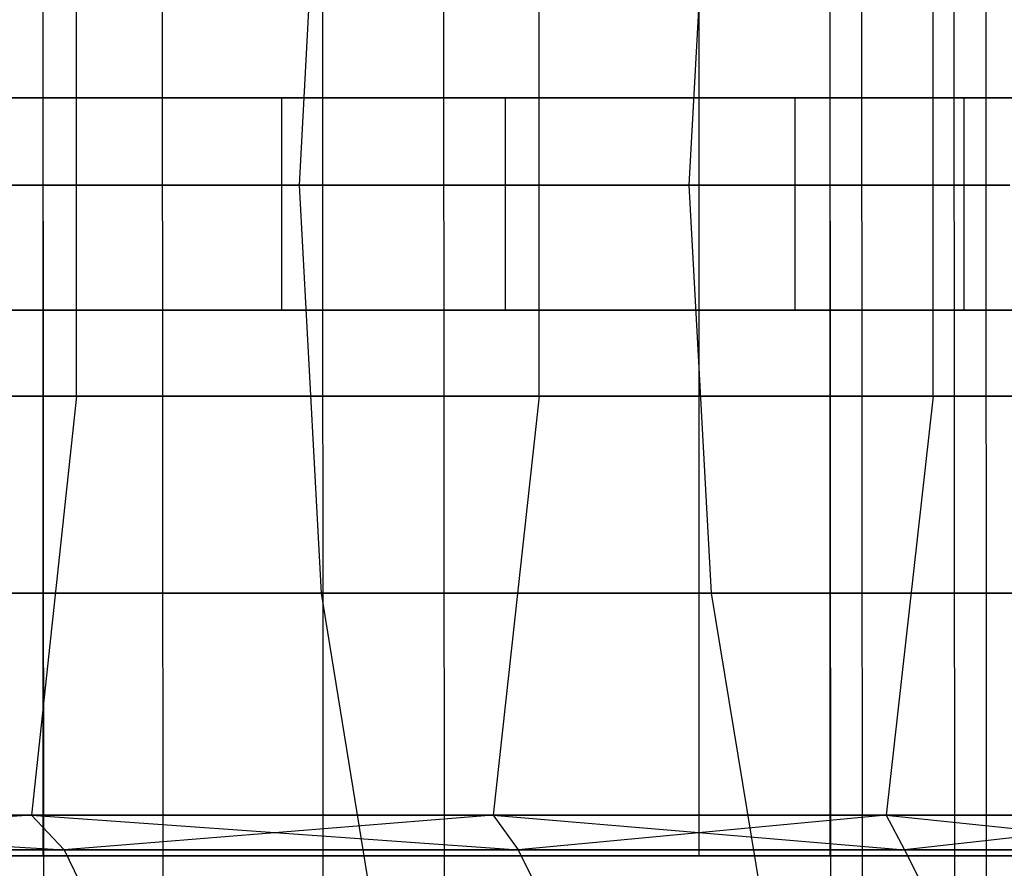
# Model space of a CAD drawing. Extents: x -172 to 172, y -29 to 28.
# Tile 891 of 914: x 150.46 to 157.41, y -4.69 to 1.3. Entities that reach past the tile are written whole.
import ezdxf

# ---------------------------------------------------------------- set-up
doc = ezdxf.new("R2010")
doc.units = 0
doc.header["$LTSCALE"] = 25.4
doc.layers.get('0').update_dxf_attribs({"linetype": 'CONTINUOUS'})

# ---------------------------------------------------------------- blocks, each defined once
blk = doc.blocks.new('RYFLO_AURA_STL')
at = {"color": 0}
for p, q in [((151.476, -7.3033, -1166.0692), (151.4663, 7.0967, -1166.0742)), ((151.476, -7.3033, -1166.0692), (151.4663, 7.0967, -1166.0742)), ((151.476, -7.3033, -1320.431), (151.4663, 7.0967, -1320.426)), ((151.476, -7.3033, -1320.431), (151.4663, 7.0967, -1320.426)), ((153.4614, -7.3033, -1170.0964), (153.4516, 7.0967, -1170.1011)), ((153.4614, -7.3033, -1170.0964), (153.4516, 7.0967, -1170.1011)), ((153.4614, -7.3033, -1316.4038), (153.4516, 7.0967, -1316.3992)), ((153.4614, -7.3033, -1316.4038), (153.4516, 7.0967, -1316.3992)), ((157.0646, -7.3033, -1178.1918), (157.0545, 7.0967, -1178.196)), ((157.0646, -7.3033, -1178.1918), (157.0545, 7.0967, -1178.196)), ((157.0646, -7.3033, -1308.3085), (157.0545, 7.0967, -1308.3042)), ((157.0646, -7.3033, -1308.3085), (157.0545, 7.0967, -1308.3042)), ((157.2898, -7.3033, -1178.738), (157.2796, 7.0967, -1178.7422)), ((157.2898, -7.3033, -1178.738), (157.2796, 7.0967, -1178.7422)), ((157.2898, -7.3033, -1307.7622), (157.2796, 7.0967, -1307.7581)), ((157.2898, -7.3033, -1307.7622), (157.2796, 7.0967, -1307.7581)), ((150.6205, 6.146, -1166.5051), (150.6289, -6.354, -1166.5009)), ((150.6205, 6.146, -1166.5051), (150.6289, -6.354, -1166.5009)), ((150.6205, 6.146, -1319.9951), (150.6289, -6.354, -1319.9994)), ((150.6205, 6.146, -1319.9951), (150.6289, -6.354, -1319.9994)), ((152.5947, 6.146, -1170.5096), (152.6032, -6.354, -1170.5055)), ((152.5947, 6.146, -1170.5096), (152.6032, -6.354, -1170.5055)), ((152.5947, 6.146, -1315.9906), (152.6032, -6.354, -1315.9948)), ((152.5947, 6.146, -1315.9906), (152.6032, -6.354, -1315.9948)), ((156.1775, 6.146, -1178.5593), (156.1863, -6.354, -1178.5557)), ((156.1775, 6.146, -1178.5593), (156.1863, -6.354, -1178.5557)), ((156.1775, 6.146, -1307.9409), (156.1863, -6.354, -1307.9446)), ((156.1775, 6.146, -1307.9409), (156.1863, -6.354, -1307.9446)), ((156.4014, 6.146, -1179.1024), (156.4102, -6.354, -1179.0989)), ((156.4014, 6.146, -1179.1024), (156.4102, -6.354, -1179.0989)), ((156.4014, 6.146, -1307.3978), (156.4102, -6.354, -1307.4014)), ((156.4014, 6.146, -1307.3978), (156.4102, -6.354, -1307.4014)), ((150.6247, 4.396, -1166.5031), (150.6247, -4.604, -1166.5031)), ((150.6247, 4.396, -1166.5031), (150.6247, -4.604, -1166.5031)), ((150.6247, 4.396, -1319.9972), (150.6247, -4.604, -1319.9972)), ((150.6247, 4.396, -1319.9972), (150.6247, -4.604, -1319.9972)), ((155.258, -4.604, -1178.9402), (155.258, 4.396, -1178.9402)), ((155.258, -4.604, -1178.9402), (155.258, 4.396, -1178.9402)), ((155.258, -4.604, -1307.5601), (155.258, 4.396, -1307.5601)), ((155.258, -4.604, -1307.5601), (155.258, 4.396, -1307.5601)), ((156.1819, 4.396, -1178.5575), (156.1819, -4.604, -1178.5575)), ((156.1819, 4.396, -1178.5575), (156.1819, -4.604, -1178.5575)), ((156.1819, 4.396, -1307.9427), (156.1819, -4.604, -1307.9427)), ((156.1819, 4.396, -1307.9427), (156.1819, -4.604, -1307.9427)), ((152.437, 0.133, -1189.9102), (152.5913, 3.0149, -1189.8561)), ((152.437, 0.133, -1189.9102), (152.5913, 3.0149, -1189.8561)), ((152.437, 0.133, -1296.5901), (152.5913, 3.0149, -1296.6442)), ((152.437, 0.133, -1296.5901), (152.5913, 3.0149, -1296.6442)), ((155.188, 0.133, -1198.5413), (155.3451, 3.0149, -1198.496)), ((155.188, 0.133, -1198.5413), (155.3451, 3.0149, -1198.496)), ((155.188, 0.133, -1287.959), (155.3451, 3.0149, -1288.0043)), ((155.188, 0.133, -1287.959), (155.3451, 3.0149, -1288.0043)), ((150.8626, -1.3568, -1180.7607), (150.8625, 1.6231, -1180.7609)), ((150.8626, -1.3568, -1180.7607), (150.8625, 1.6231, -1180.7609)), ((150.8626, -1.3568, -1305.7395), (150.8625, 1.6231, -1305.7394)), ((150.8626, -1.3568, -1305.7395), (150.8625, 1.6231, -1305.7394)), ((154.1291, -1.3568, -1189.318), (154.129, 1.6231, -1189.3181)), ((154.1291, -1.3568, -1189.318), (154.129, 1.6231, -1189.3181)), ((154.1291, -1.3568, -1297.1823), (154.129, 1.6231, -1297.1821)), ((154.1291, -1.3568, -1297.1823), (154.129, 1.6231, -1297.1821)), ((156.9106, -1.3568, -1198.0449), (156.9105, 1.6231, -1198.045)), ((156.9106, -1.3568, -1198.0449), (156.9105, 1.6231, -1198.045)), ((156.9106, -1.3568, -1288.4553), (156.9105, 1.6231, -1288.4552)), ((156.9106, -1.3568, -1288.4553), (156.9105, 1.6231, -1288.4552)), ((152.3107, 0.75, -1295.4271), (147.7474, 0.75, -1307.2164)), ((152.3107, 0.75, -1295.4271), (147.7474, 0.75, -1307.2164)), ((149.7043, 0.75, -1184.0079), (153.8909, 0.75, -1195.9363)), ((149.7043, 0.75, -1184.0079), (153.8909, 0.75, -1195.9363)), ((155.935, 0.75, -1283.3162), (152.3107, 0.75, -1295.4271)), ((152.3107, -0.75, -1295.4271), (152.3107, 0.75, -1295.4271)), ((155.935, 0.75, -1283.3162), (152.3107, 0.75, -1295.4271)), ((152.3107, -0.75, -1295.4271), (152.3107, 0.75, -1295.4271)), ((153.8909, 0.75, -1195.9363), (157.1287, 0.75, -1208.1562)), ((153.8909, -0.75, -1195.9363), (153.8909, 0.75, -1195.9363)), ((153.8909, 0.75, -1195.9363), (157.1287, 0.75, -1208.1562)), ((153.8909, -0.75, -1195.9363), (153.8909, 0.75, -1195.9363)), ((158.5978, 0.75, -1270.9581), (155.935, 0.75, -1283.3162)), ((155.935, -0.75, -1283.3162), (155.935, 0.75, -1283.3162)), ((158.5978, 0.75, -1270.9581), (155.935, 0.75, -1283.3162)), ((155.935, -0.75, -1283.3162), (155.935, 0.75, -1283.3162)), ((157.1287, 0.75, -1208.1562), (159.3977, 0.75, -1220.5925)), ((157.1287, -0.75, -1208.1562), (157.1287, 0.75, -1208.1562)), ((157.1287, 0.75, -1208.1562), (159.3977, 0.75, -1220.5925)), ((157.1287, -0.75, -1208.1562), (157.1287, 0.75, -1208.1562)), ((152.437, 0.133, -1189.9102), (149.2064, 0.133, -1181.4468)), ((149.2064, 0.133, -1305.0535), (152.437, 0.133, -1296.5901)), ((152.437, 0.133, -1189.9102), (149.2064, 0.133, -1181.4468)), ((149.2064, 0.133, -1305.0535), (152.437, 0.133, -1296.5901)), ((155.188, 0.133, -1198.5413), (152.437, 0.133, -1189.9102)), ((152.437, 0.133, -1296.5901), (155.188, 0.133, -1287.959)), ((152.5916, -2.7489, -1189.8561), (152.437, 0.133, -1189.9102)), ((155.188, 0.133, -1198.5413), (152.437, 0.133, -1189.9102)), ((152.5916, -2.7489, -1189.8561), (152.437, 0.133, -1189.9102)), ((152.5916, -2.7489, -1296.6442), (152.437, 0.133, -1296.5901)), ((152.437, 0.133, -1296.5901), (155.188, 0.133, -1287.959)), ((152.5916, -2.7489, -1296.6442), (152.437, 0.133, -1296.5901)), ((157.4507, 0.133, -1207.313), (155.188, 0.133, -1198.5413)), ((155.188, 0.133, -1287.959), (157.4507, 0.133, -1279.1873)), ((155.3453, -2.7489, -1198.4958), (155.188, 0.133, -1198.5413)), ((157.4507, 0.133, -1207.313), (155.188, 0.133, -1198.5413)), ((155.3453, -2.7489, -1198.4958), (155.188, 0.133, -1198.5413)), ((155.3453, -2.7489, -1288.0044), (155.188, 0.133, -1287.959)), ((155.188, 0.133, -1287.959), (157.4507, 0.133, -1279.1873)), ((155.3453, -2.7489, -1288.0044), (155.188, 0.133, -1287.959)), ((147.7474, -0.75, -1307.2164), (152.3107, -0.75, -1295.4271)), ((147.7474, -0.75, -1307.2164), (152.3107, -0.75, -1295.4271)), ((153.8909, -0.75, -1195.9363), (149.7043, -0.75, -1184.0079)), ((153.8909, -0.75, -1195.9363), (149.7043, -0.75, -1184.0079)), ((152.3107, -0.75, -1295.4271), (155.935, -0.75, -1283.3162)), ((152.3107, -0.75, -1295.4271), (155.935, -0.75, -1283.3162)), ((157.1287, -0.75, -1208.1562), (153.8909, -0.75, -1195.9363)), ((157.1287, -0.75, -1208.1562), (153.8909, -0.75, -1195.9363)), ((155.935, -0.75, -1283.3162), (158.5978, -0.75, -1270.9581)), ((155.935, -0.75, -1283.3162), (158.5978, -0.75, -1270.9581)), ((159.3977, -0.75, -1220.5925), (157.1287, -0.75, -1208.1562)), ((159.3977, -0.75, -1220.5925), (157.1287, -0.75, -1208.1562)), ((147.1215, -1.3568, -1172.4001), (150.8626, -1.3568, -1180.7607)), ((150.8626, -1.3568, -1305.7395), (147.1215, -1.3568, -1314.1001)), ((150.8626, -1.3568, -1305.7395), (147.1215, -1.3568, -1314.1001)), ((147.1215, -1.3568, -1172.4001), (150.8626, -1.3568, -1180.7607)), ((150.8626, -1.3568, -1305.7395), (150.5431, -4.3166, -1305.6072)), ((150.8626, -1.3568, -1305.7395), (150.5431, -4.3166, -1305.6072)), ((150.8626, -1.3568, -1180.7607), (150.5431, -4.3166, -1180.8931)), ((150.8626, -1.3568, -1180.7607), (150.5431, -4.3166, -1180.8931)), ((150.8626, -1.3568, -1180.7607), (154.1291, -1.3568, -1189.318)), ((154.1291, -1.3568, -1297.1823), (150.8626, -1.3568, -1305.7395)), ((154.1291, -1.3568, -1297.1823), (150.8626, -1.3568, -1305.7395)), ((150.8626, -1.3568, -1180.7607), (154.1291, -1.3568, -1189.318)), ((154.1291, -1.3568, -1297.1823), (153.8027, -4.3166, -1297.068)), ((154.1291, -1.3568, -1297.1823), (153.8027, -4.3166, -1297.068)), ((154.1291, -1.3568, -1189.318), (153.8027, -4.3166, -1189.4323)), ((154.1291, -1.3568, -1189.318), (153.8027, -4.3166, -1189.4323)), ((154.1291, -1.3568, -1189.318), (156.9106, -1.3568, -1198.0449)), ((156.9106, -1.3568, -1288.4553), (154.1291, -1.3568, -1297.1823)), ((156.9106, -1.3568, -1288.4553), (154.1291, -1.3568, -1297.1823)), ((154.1291, -1.3568, -1189.318), (156.9106, -1.3568, -1198.0449)), ((156.9106, -1.3568, -1288.4553), (156.5783, -4.3166, -1288.3596)), ((156.9106, -1.3568, -1288.4553), (156.5783, -4.3166, -1288.3596)), ((156.9106, -1.3568, -1198.0449), (156.5783, -4.3166, -1198.1407)), ((156.9106, -1.3568, -1198.0449), (156.5783, -4.3166, -1198.1407)), ((156.9106, -1.3568, -1198.0449), (159.1984, -1.3568, -1206.9141)), ((159.1984, -1.3568, -1279.5862), (156.9106, -1.3568, -1288.4553)), ((159.1984, -1.3568, -1279.5862), (156.9106, -1.3568, -1288.4553)), ((156.9106, -1.3568, -1198.0449), (159.1984, -1.3568, -1206.9141)), ((152.5916, -2.7489, -1189.8561), (149.3577, -2.7489, -1181.3842)), ((149.3577, -2.7489, -1305.1161), (152.5916, -2.7489, -1296.6442)), ((152.5916, -2.7489, -1189.8561), (149.3577, -2.7489, -1181.3842)), ((149.3577, -2.7489, -1305.1161), (152.5916, -2.7489, -1296.6442)), ((155.3453, -2.7489, -1198.4958), (152.5916, -2.7489, -1189.8561)), ((152.5916, -2.7489, -1296.6442), (155.3453, -2.7489, -1288.0044)), ((153.0529, -5.5937, -1189.6946), (152.5916, -2.7489, -1189.8561)), ((155.3453, -2.7489, -1198.4958), (152.5916, -2.7489, -1189.8561)), ((153.0529, -5.5937, -1189.6946), (152.5916, -2.7489, -1189.8561)), ((153.0529, -5.5937, -1296.8057), (152.5916, -2.7489, -1296.6442)), ((152.5916, -2.7489, -1296.6442), (155.3453, -2.7489, -1288.0044)), ((153.0529, -5.5937, -1296.8057), (152.5916, -2.7489, -1296.6442)), ((157.6103, -2.7489, -1207.2766), (155.3453, -2.7489, -1198.4958)), ((155.3453, -2.7489, -1288.0044), (157.6103, -2.7489, -1279.2236)), ((155.815, -5.5937, -1198.3606), (155.3453, -2.7489, -1198.4958)), ((157.6103, -2.7489, -1207.2766), (155.3453, -2.7489, -1198.4958)), ((155.815, -5.5937, -1198.3606), (155.3453, -2.7489, -1198.4958)), ((155.815, -5.5937, -1288.1396), (155.3453, -2.7489, -1288.0044)), ((155.3453, -2.7489, -1288.0044), (157.6103, -2.7489, -1279.2236)), ((155.815, -5.5937, -1288.1396), (155.3453, -2.7489, -1288.0044)), ((150.5431, -4.3166, -1305.6072), (146.8099, -4.3166, -1313.9501)), ((146.8099, -4.3166, -1172.5502), (150.5431, -4.3166, -1180.8931)), ((146.8099, -4.3166, -1313.9501), (150.7756, -4.562, -1305.0905)), ((146.8099, -4.3166, -1313.9501), (150.7756, -4.562, -1305.0905)), ((150.5431, -4.3166, -1305.6072), (146.8099, -4.3166, -1313.9501)), ((146.8099, -4.3166, -1172.5502), (150.5431, -4.3166, -1180.8931)), ((150.5431, -4.3166, -1180.8931), (147.1058, -4.562, -1173.1261)), ((150.5431, -4.3166, -1180.8931), (147.1058, -4.562, -1173.1261)), ((153.8027, -4.3166, -1297.068), (150.5431, -4.3166, -1305.6072)), ((150.5431, -4.3166, -1180.8931), (153.8027, -4.3166, -1189.4323)), ((150.5431, -4.3166, -1305.6072), (150.7756, -4.562, -1305.0905)), ((150.5431, -4.3166, -1305.6072), (150.7756, -4.562, -1305.0905)), ((150.5431, -4.3166, -1305.6072), (153.9793, -4.562, -1296.6155)), ((150.5431, -4.3166, -1305.6072), (153.9793, -4.562, -1296.6155)), ((153.8027, -4.3166, -1297.068), (150.5431, -4.3166, -1305.6072)), ((150.5431, -4.3166, -1180.8931), (153.8027, -4.3166, -1189.4323)), ((150.5431, -4.3166, -1180.8931), (150.7756, -4.562, -1181.4098)), ((150.5431, -4.3166, -1180.8931), (150.7756, -4.562, -1181.4098)), ((153.8027, -4.3166, -1189.4323), (150.7756, -4.562, -1181.4098)), ((153.8027, -4.3166, -1189.4323), (150.7756, -4.562, -1181.4098)), ((156.5783, -4.3166, -1288.3596), (153.8027, -4.3166, -1297.068)), ((153.8027, -4.3166, -1189.4323), (156.5783, -4.3166, -1198.1407)), ((153.8027, -4.3166, -1297.068), (153.9793, -4.562, -1296.6155)), ((153.8027, -4.3166, -1297.068), (153.9793, -4.562, -1296.6155)), ((153.8027, -4.3166, -1297.068), (156.7071, -4.562, -1287.9757)), ((153.8027, -4.3166, -1297.068), (156.7071, -4.562, -1287.9757)), ((156.5783, -4.3166, -1288.3596), (153.8027, -4.3166, -1297.068)), ((153.8027, -4.3166, -1189.4323), (156.5783, -4.3166, -1198.1407)), ((153.8027, -4.3166, -1189.4323), (153.9793, -4.562, -1189.8848)), ((153.8027, -4.3166, -1189.4323), (153.9793, -4.562, -1189.8848)), ((156.5783, -4.3166, -1198.1407), (153.9793, -4.562, -1189.8848)), ((156.5783, -4.3166, -1198.1407), (153.9793, -4.562, -1189.8848)), ((158.8613, -4.3166, -1279.5092), (156.5783, -4.3166, -1288.3596)), ((156.5783, -4.3166, -1198.1407), (158.8613, -4.3166, -1206.9911)), ((156.5783, -4.3166, -1288.3596), (156.7071, -4.562, -1287.9757)), ((156.5783, -4.3166, -1288.3596), (156.7071, -4.562, -1287.9757)), ((156.5783, -4.3166, -1288.3596), (158.9506, -4.562, -1279.1976)), ((156.5783, -4.3166, -1288.3596), (158.9506, -4.562, -1279.1976)), ((158.8613, -4.3166, -1279.5092), (156.5783, -4.3166, -1288.3596)), ((156.5783, -4.3166, -1198.1407), (158.8613, -4.3166, -1206.9911)), ((156.5783, -4.3166, -1198.1407), (156.7071, -4.562, -1198.5245)), ((156.5783, -4.3166, -1198.1407), (156.7071, -4.562, -1198.5245)), ((158.8613, -4.3166, -1206.9911), (156.7071, -4.562, -1198.5245)), ((158.8613, -4.3166, -1206.9911), (156.7071, -4.562, -1198.5245)), ((147.1058, -4.562, -1313.3741), (150.7756, -4.562, -1305.0905)), ((150.7756, -4.562, -1181.4098), (147.1058, -4.562, -1173.1261)), ((147.1058, -4.562, -1313.3741), (150.7756, -4.562, -1305.0905)), ((150.7756, -4.562, -1181.4098), (147.1058, -4.562, -1173.1261)), ((150.7756, -4.562, -1305.0905), (150.8819, -4.7794, -1305.134)), ((150.7756, -4.562, -1305.0905), (150.8819, -4.7794, -1305.134)), ((150.7756, -4.562, -1305.0905), (153.9793, -4.562, -1296.6155)), ((153.9793, -4.562, -1189.8848), (150.7756, -4.562, -1181.4098)), ((150.7756, -4.562, -1181.4098), (150.8819, -4.7794, -1181.3662)), ((150.7756, -4.562, -1181.4098), (150.8819, -4.7794, -1181.3662)), ((150.7756, -4.562, -1305.0905), (153.9793, -4.562, -1296.6155)), ((153.9793, -4.562, -1189.8848), (150.7756, -4.562, -1181.4098)), ((153.9793, -4.562, -1296.6155), (154.088, -4.7794, -1296.6532)), ((153.9793, -4.562, -1296.6155), (154.088, -4.7794, -1296.6532)), ((153.9793, -4.562, -1296.6155), (156.7071, -4.562, -1287.9757)), ((156.7071, -4.562, -1198.5245), (153.9793, -4.562, -1189.8848)), ((153.9793, -4.562, -1189.8848), (154.088, -4.7794, -1189.847)), ((153.9793, -4.562, -1189.8848), (154.088, -4.7794, -1189.847)), ((153.9793, -4.562, -1296.6155), (156.7071, -4.562, -1287.9757)), ((156.7071, -4.562, -1198.5245), (153.9793, -4.562, -1189.8848)), ((156.7071, -4.562, -1287.9757), (156.8177, -4.7794, -1288.0072)), ((156.7071, -4.562, -1287.9757), (156.8177, -4.7794, -1288.0072)), ((156.7071, -4.562, -1287.9757), (158.9506, -4.562, -1279.1976)), ((158.9506, -4.562, -1207.3026), (156.7071, -4.562, -1198.5245)), ((156.7071, -4.562, -1198.5245), (156.8177, -4.7794, -1198.493)), ((156.7071, -4.562, -1198.5245), (156.8177, -4.7794, -1198.493)), ((156.7071, -4.562, -1287.9757), (158.9506, -4.562, -1279.1976)), ((158.9506, -4.562, -1207.3026), (156.7071, -4.562, -1198.5245)), ((144.1389, -4.604, -1331.5785), (150.6247, -4.604, -1319.9972)), ((150.6247, -4.604, -1166.5031), (144.1389, -4.604, -1154.9218)), ((150.6247, -4.604, -1166.5031), (144.1389, -4.604, -1154.9218)), ((144.1389, -4.604, -1331.5785), (150.6247, -4.604, -1319.9972)), ((155.258, -4.604, -1178.9402), (149.7337, -4.604, -1166.957)), ((149.7337, -4.604, -1319.5432), (155.258, -4.604, -1307.5601)), ((155.258, -4.604, -1178.9402), (149.7337, -4.604, -1166.957)), ((149.7337, -4.604, -1319.5432), (155.258, -4.604, -1307.5601)), ((150.6247, -4.604, -1319.9972), (156.1819, -4.604, -1307.9427)), ((156.1819, -4.604, -1178.5575), (150.6247, -4.604, -1166.5031)), ((156.1819, -4.604, -1178.5575), (150.6247, -4.604, -1166.5031)), ((150.6247, -4.604, -1319.9972), (156.1819, -4.604, -1307.9427)), ((159.8251, -4.604, -1191.3198), (155.258, -4.604, -1178.9402)), ((155.258, -4.604, -1307.5601), (159.8251, -4.604, -1295.1804)), ((159.8251, -4.604, -1191.3198), (155.258, -4.604, -1178.9402)), ((155.258, -4.604, -1307.5601), (159.8251, -4.604, -1295.1804)), ((156.1819, -4.604, -1307.9427), (160.7762, -4.604, -1295.4895)), ((160.7762, -4.604, -1191.0107), (156.1819, -4.604, -1178.5575)), ((160.7762, -4.604, -1191.0107), (156.1819, -4.604, -1178.5575)), ((156.1819, -4.604, -1307.9427), (160.7762, -4.604, -1295.4895))]:
    blk.add_line(p, q, dxfattribs=at)

msp = doc.modelspace()

# ---------------------------------------------------------------- block references
at = {"color": 0}
msp.add_blockref('RYFLO_AURA_STL', (0, 0), dxfattribs=at)

doc.saveas('drawing.dxf')
